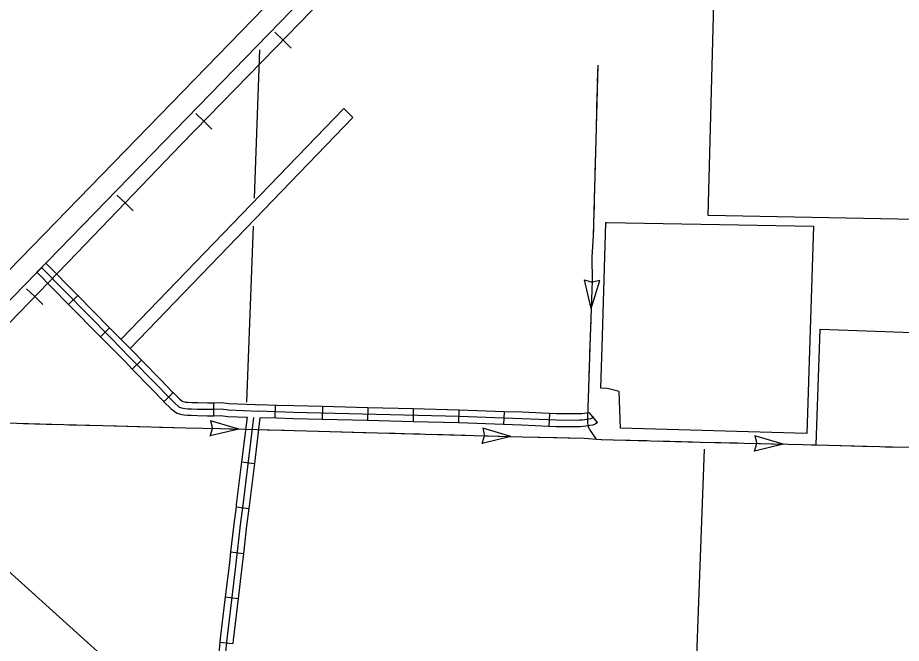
# Model space of a CAD drawing. Extents: x 1196286 to 1268366, y 2040822 to 2082115.
# Drawn here: x 1219037 to 1222892, y 2050950 to 2053681 of the extents above; entities that cross this region are included whole.
import ezdxf

# ---------------------------------------------------------------- set-up
doc = ezdxf.new("R2010")
doc.units = 0
for name, color, linetype in [('60', 7, 'Continuous'), ('61', 7, 'Continuous'), ('62', 7, 'Continuous'), ('63', 7, 'Continuous'), ('Level 70', 7, 'Continuous'), ('Level 72', 7, 'Continuous'), ('Level 8', 7, 'Continuous'), ('Level 81', 7, 'Continuous'), ('Level 84', 7, 'Continuous')]:
    doc.layers.add(name, color=color, linetype=linetype)

msp = doc.modelspace()

# ---------------------------------------------------------------- linework, layer by layer
at = {"layer": '60'}
for points in [[(1220092.2, 2053540.6), (1220068.4, 2052893.7)], [(1220063.8, 2052771), (1220035.6, 2052003)], [(1222031.6, 2051797.9), (1221997.5, 2050855.1)]]:
    msp.add_lwpolyline(points, dxfattribs=at)
at = {"layer": '61'}
for p, q in [((1219119.9, 2052570.1), (1219160, 2052609.6)), ((1219258.9, 2052429.1), (1219299, 2052468.6)), ((1219397.9, 2052288.1), (1219438, 2052327.6)), ((1219536.8, 2052147.2), (1219577.1, 2052186.4)), ((1219675.1, 2052004.6), (1219714.5, 2052044.8)), ((1219892.9, 2051943.5), (1219892.8, 2051999.8)), ((1220160.4, 2051988.6), (1220158.7, 2051932.4)), ((1220367.2, 2051982.9), (1220365.8, 2051926.7)), ((1220565.1, 2051978), (1220563.7, 2051921.8)), ((1220763, 2051973), (1220761.6, 2051916.8)), ((1220961, 2051968.1), (1220959.6, 2051911.9)), ((1221159.2, 2051960.9), (1221157.1, 2051904.7)), ((1221357.2, 2051953), (1221354.8, 2051896.8)), ((1221566.3, 2051913.4), (1221531.2, 2051956.4)), ((1220013.5, 2051742.2), (1220069.4, 2051735.3)), ((1219989.4, 2051545.8), (1220045.2, 2051538.7)), ((1219965.9, 2051348.8), (1220021.8, 2051342.4)), ((1219942.7, 2051152.3), (1219998.6, 2051145.6)), ((1219919.3, 2050955.2), (1219975.3, 2050949.5))]:
    msp.add_line(p, q, dxfattribs=at)
for points in [[(1219160, 2052609.6), (1219299, 2052468.6)], [(1219119.9, 2052570.1), (1219258.9, 2052429.1)], [(1219140, 2052589.8), (1219444, 2052281.4), (1219525.2, 2052199.5), (1219642.3, 2052079.1), (1219691.4, 2052028), (1219724, 2051996), (1219737.3, 2051984.5), (1219740.4, 2051982)], [(1219299, 2052468.6), (1219438, 2052327.6)], [(1219258.9, 2052429.1), (1219397.9, 2052288.1)], [(1219438, 2052327.6), (1219464, 2052301.1), (1219545.3, 2052219.2), (1219577.1, 2052186.4)], [(1219397.9, 2052288.1), (1219424, 2052261.6), (1219505.2, 2052179.8), (1219536.8, 2052147.2)], [(1219577.1, 2052186.4), (1219662.5, 2052098.7), (1219711.4, 2052047.8), (1219714.5, 2052044.8)], [(1219536.8, 2052147.2), (1219622, 2052059.6), (1219671.4, 2052008.2), (1219675.1, 2052004.6)], [(1219714.5, 2052044.8), (1219743.1, 2052016.8), (1219754.9, 2052006.5), (1219758.3, 2052005.5), (1219764.4, 2052003.9), (1219769.5, 2052003.1), (1219781.2, 2052002.1), (1219796.7, 2052001.4), (1219822.7, 2052000.3), (1219864.7, 2051999.7), (1219874.8, 2051999.7)], [(1219675.1, 2052004.6), (1219705, 2051975.3), (1219719.1, 2051963.1), (1219724.8, 2051958.3), (1219732.3, 2051954.6), (1219743.2, 2051951.3), (1219753.1, 2051948.7), (1219762.8, 2051947.2), (1219777.5, 2051946), (1219794.3, 2051945.2), (1219821.1, 2051944.1), (1219864.3, 2051943.4), (1219874.9, 2051943.4)], [(1219874.8, 2051999.7), (1219891, 2051999.7), (1219926.2, 2052001.1), (1219958.4, 2051996.6), (1220073.6, 2051991.6)], [(1220073.6, 2051991.6), (1220088.7, 2051991)], [(1220169.4, 2051988.3), (1220088.7, 2051990.8)], [(1219740.4, 2051982), (1219742.8, 2051980.8), (1219750.8, 2051978.4), (1219758.7, 2051976.3), (1219766.1, 2051975.2), (1219779.3, 2051974), (1219795.5, 2051973.3), (1219821.9, 2051972.2), (1219864.5, 2051971.5), (1219891.6, 2051971.6), (1219924.8, 2051972.9), (1219955.9, 2051968.6), (1220087.5, 2051962.9)], [(1221549.7, 2051936.4), (1221550.4, 2051937), (1221546, 2051933.8), (1221543.2, 2051931.9), (1221537.7, 2051929.8), (1221528.4, 2051928), (1221520, 2051926.6), (1221511.5, 2051925.6), (1221500.6, 2051924), (1221489, 2051923.5), (1221477.9, 2051922.9), (1221387.3, 2051923.5), (1221236.6, 2051930), (1220962.6, 2051939.9), (1220240.1, 2051958), (1220087.8, 2051962.7)], [(1220367.2, 2051982.9), (1220240.9, 2051986.1), (1220169.4, 2051988.3)], [(1220565.1, 2051978), (1220367.2, 2051982.9)], [(1220763, 2051973), (1220565.1, 2051978)], [(1220961, 2051968.1), (1220763, 2051973)], [(1221159.2, 2051960.9), (1220963.4, 2051968), (1220961, 2051968.1)], [(1221357.2, 2051953), (1221237.8, 2051958.1), (1221159.2, 2051960.9)], [(1221531.2, 2051956.4), (1221507.7, 2051953.4), (1221498, 2051952), (1221487.6, 2051951.6), (1221477.3, 2051951), (1221388, 2051951.7), (1221357.2, 2051953)], [(1219874.9, 2051943.4), (1219892.2, 2051943.5), (1219923.4, 2051944.7), (1219953.3, 2051940.5), (1220037.5, 2051936.9)], [(1220065.6, 2051935.3), (1220018.5, 2051552.1), (1220007.6, 2051466.2), (1219988.4, 2051297.5), (1219948.8, 2050967.2), (1219939, 2050870.9), (1219919.9, 2050421.8), (1219900.4, 2049983.1), (1219898.6, 2049903.6)], [(1220037.5, 2051936.9), (1220013.5, 2051742.2)], [(1220093.8, 2051934.4), (1220069.4, 2051735.3)], [(1220167.7, 2051932.1), (1220093.8, 2051934.4)], [(1220365.8, 2051926.7), (1220239.3, 2051929.8), (1220167.7, 2051932.1)], [(1220563.7, 2051921.8), (1220365.8, 2051926.7)], [(1220761.6, 2051916.8), (1220563.7, 2051921.8)], [(1220959.6, 2051911.9), (1220761.6, 2051916.8)], [(1221157.1, 2051904.7), (1220961.7, 2051911.8), (1220959.6, 2051911.9)], [(1221566.3, 2051913.4), (1221556.1, 2051906.8), (1221545.6, 2051902.7), (1221533.3, 2051900.3), (1221524, 2051898.8), (1221515.3, 2051897.7), (1221503.2, 2051895.9), (1221490.3, 2051895.4), (1221478.6, 2051894.8), (1221386.6, 2051895.4), (1221354.8, 2051896.8)], [(1221354.8, 2051896.8), (1221235.5, 2051901.9), (1221157.1, 2051904.7)], [(1220013.5, 2051742.2), (1219990.6, 2051555.6), (1219989.4, 2051545.8)], [(1220069.4, 2051735.3), (1220046.4, 2051548.6), (1220045.2, 2051538.7)], [(1219989.4, 2051545.8), (1219979.6, 2051469.5), (1219965.9, 2051348.8)], [(1220045.2, 2051538.7), (1220035.5, 2051462.8), (1220021.8, 2051342.4)], [(1219965.9, 2051348.8), (1219960.5, 2051300.8), (1219942.7, 2051152.3)], [(1220021.8, 2051342.4), (1220016.4, 2051294.3), (1219998.6, 2051145.6)], [(1219942.7, 2051152.3), (1219920.9, 2050970.3), (1219919.3, 2050955.2)], [(1219998.6, 2051145.6), (1219976.8, 2050964.1), (1219975.3, 2050949.5)], [(1219919.3, 2050955.2), (1219911, 2050872.9), (1219906, 2050756.1)]]:
    msp.add_lwpolyline(points, dxfattribs=at)
at = {"layer": '62'}
for points in [[(1221588.2, 2052291.3), (1221603.1, 2052787), (1221606.7, 2052787.6), (1222509.5, 2052771.1), (1222509.5, 2052771.1), (1222494.9, 2052318.2)], [(1222494.9, 2052318.2), (1222480.2, 2051865.4), (1222479.7, 2051865.3), (1221666.6, 2051889.1), (1221661.7, 2052048.6), (1221610.9, 2052062.2), (1221581.5, 2052063.5), (1221588.2, 2052291.3)]]:
    msp.add_lwpolyline(points, dxfattribs=at)
at = {"layer": '63'}
for p, q in [((1221538.7, 2052410.7), (1221510.1, 2052536.2)), ((1221510.1, 2052536.2), (1221542.8, 2052526)), ((1221538.7, 2052410.7), (1221576.6, 2052533.6)), ((1221576.6, 2052533.6), (1221543.3, 2052526)), ((1219878, 2051921.3), (1219886.2, 2051888.1)), ((1220001.6, 2051885.1), (1219878.1, 2051921.4)), ((1220001.6, 2051885.1), (1219876.5, 2051854.8)), ((1219876.6, 2051854.7), (1219886.2, 2051887.6)), ((1221189.1, 2051852.4), (1221065.8, 2051889.2)), ((1221065.8, 2051889.2), (1221073.7, 2051855.9)), ((1221063.9, 2051822.6), (1221073.7, 2051855.4)), ((1221189.1, 2051852.4), (1221063.9, 2051822.6)), ((1222376.6, 2051819.6), (1222253.1, 2051855.8)), ((1222253.1, 2051855.8), (1222261.2, 2051822.6)), ((1222251.5, 2051789.2), (1222261.2, 2051822.1)), ((1222376.6, 2051819.6), (1222251.5, 2051789.2))]:
    msp.add_line(p, q, dxfattribs=at)
for points in [[(1221567.7, 2053474.3), (1221557.3, 2053093.6), (1221548, 2052730), (1221541.4, 2052634.8), (1221543.3, 2052532.9), (1221534.1, 2052289.2), (1221523.3, 2051931), (1221523.1, 2051912.9), (1221524, 2051904.1), (1221526.1, 2051895.6), (1221528.7, 2051889.3), (1221531.8, 2051882.9), (1221558.9, 2051841.7)], [(1221567.7, 2053474.3), (1221565.7, 2053400.1)], [(1221564.3, 2053350.6), (1221560.3, 2053202.2)], [(1221558.9, 2053152.7), (1221557.3, 2053093.6), (1221555, 2053004.3)], [(1221553.7, 2052954.8), (1221549.9, 2052806.3)], [(1221548.7, 2052756.8), (1221548, 2052730), (1221541.4, 2052634.8), (1221541.9, 2052608.6)], [(1221542.8, 2052559.1), (1221543.3, 2052532.9), (1221538.7, 2052410.7)], [(1221536.8, 2052361.2), (1221534.1, 2052289.2), (1221534, 2052287)], [(1221534, 2052287), (1221531.8, 2052212.8)], [(1221530.3, 2052163.3), (1221525.8, 2052014.9)], [(1221524.3, 2051965.4), (1221524, 2051955.7)], [(1218042.5, 2051231.7), (1218261, 2051467.2), (1218420.9, 2051630.6), (1218627.4, 2051853.2), (1218705.5, 2051919.2), (1218754.3, 2051917.1), (1218929.9, 2051913.8), (1219237.2, 2051904.8), (1219465.9, 2051898.8), (1219771.1, 2051890.3), (1219920.7, 2051887.1), (1220296.8, 2051877.8), (1220762.4, 2051864.6), (1221238.4, 2051850.9), (1221446, 2051846.3), (1221508.4, 2051845), (1221582.4, 2051840.1), (1222014.4, 2051828.2), (1222462.1, 2051817.6), (1222853.2, 2051807), (1222951.7, 2051805.5)], [(1219061.4, 2051909.9), (1219209.8, 2051905.6)], [(1219259.3, 2051904.2), (1219407.8, 2051900.3)], [(1219457.3, 2051899), (1219465.9, 2051898.8), (1219605.7, 2051894.9)], [(1219655.2, 2051893.6), (1219771.1, 2051890.3), (1219803.6, 2051889.6)], [(1219853.1, 2051888.5), (1219920.7, 2051887.1), (1220001.6, 2051885.1)], [(1220087.5, 2051883), (1220125.3, 2051882)], [(1220125.3, 2051882), (1220199.5, 2051880.2)], [(1220249, 2051879), (1220296.8, 2051877.8), (1220397.4, 2051874.9)], [(1220446.9, 2051873.5), (1220595.4, 2051869.3)], [(1221525.3, 2051899), (1221526.1, 2051895.6), (1221528.7, 2051889.3), (1221531.8, 2051882.9), (1221558.9, 2051841.7)], [(1220644.8, 2051867.9), (1220762.4, 2051864.6), (1220793.3, 2051863.7)], [(1220842.8, 2051862.3), (1220991.2, 2051858)], [(1221040.7, 2051856.6), (1221189.1, 2051852.4)], [(1221238.6, 2051850.9), (1221312.8, 2051849.3)], [(1221312.8, 2051849.3), (1221387.1, 2051847.6)], [(1221436.5, 2051846.5), (1221446, 2051846.3), (1221508.4, 2051845), (1221582.4, 2051840.1), (1221584.9, 2051840.1)], [(1221634.4, 2051838.7), (1221782.8, 2051834.6)], [(1221832.3, 2051833.2), (1221980.7, 2051829.1)], [(1222030.2, 2051827.8), (1222178.7, 2051824.3)], [(1222228.1, 2051823.1), (1222376.6, 2051819.6)], [(1222426.1, 2051818.4), (1222462.1, 2051817.6), (1222500.3, 2051816.6)], [(1222500.3, 2051816.6), (1222574.5, 2051814.5)], [(1222624, 2051813.2), (1222772.5, 2051809.2)], [(1222821.9, 2051807.9), (1222853.2, 2051807), (1222951.7, 2051805.5), (1222962.4, 2051804.9), (1222970.1, 2051804.3), (1222970.4, 2051804.3)]]:
    msp.add_lwpolyline(points, dxfattribs=at)
at = {"layer": 'Level 70'}
for points in [[(1223028.6, 2052798.4), (1222049.8, 2052816.8), (1222078.1, 2053907)], [(1222520.4, 2051816), (1222538.5, 2052321.6), (1223020.3, 2052304.4), (1223002.2, 2051797.8)]]:
    msp.add_lwpolyline(points, dxfattribs=at)
at = {"layer": 'Level 72'}
msp.add_line((1219527.3, 2052237.3), (1220499.6, 2053245.1), dxfattribs=at)
msp.add_lwpolyline([(1219487.7, 2052277.2), (1220459.1, 2053284.1), (1220499.6, 2053245.1)], dxfattribs=at)
at = {"layer": 'Level 8'}
msp.add_line((1218352.6, 2051843.3), (1224885.6, 2045968.1), dxfattribs=at)
at = {"layer": 'Level 81'}
for p, q in [((1220194.6, 2053582.8), (1220159, 2053617.2)), ((1220194.6, 2053582.8), (1220230.2, 2053548.4)), ((1219848.8, 2053228.6), (1219813.4, 2053263.1)), ((1219848.8, 2053228.6), (1219884.2, 2053194)), ((1219505, 2052872.4), (1219469.3, 2052906.7)), ((1219505, 2052872.4), (1219540.7, 2052838.1)), ((1219111.2, 2052463.3), (1219075.6, 2052497.7)), ((1219111.2, 2052463.3), (1219146.8, 2052429))]:
    msp.add_line(p, q, dxfattribs=at)
msp.add_lwpolyline([(1220476.4, 2053874.3), (1220162.2, 2053549.3), (1219750.6, 2053128), (1219295.9, 2052654.8), (1218960.2, 2052306.9), (1218564.8, 2051901.4), (1218013.4, 2051333.6), (1216972.6, 2050259.3), (1216636.9, 2049911.9), (1216380.9, 2049649.7), (1216098.2, 2049357.6), (1215971.1, 2049228.4), (1215721.8, 2048969)], dxfattribs=at)
msp.add_lwpolyline([(1220476.4, 2053874.3), (1220162.2, 2053549.3), (1219750.6, 2053128), (1219295.9, 2052654.8), (1218960.2, 2052306.9), (1218564.8, 2051901.4), (1218013.4, 2051333.6), (1216972.6, 2050259.3), (1216636.9, 2049911.9), (1216380.9, 2049649.7), (1216098.2, 2049357.6), (1215971.1, 2049228.4), (1215721.8, 2048969)], dxfattribs=at)
at = {"layer": 'Level 84'}
for points in [[(1218188.3, 2051744.6), (1220265.5, 2053883.3)], [(1220332.8, 2053818), (1218255.6, 2051679.3), (1218188.3, 2051744.6)]]:
    msp.add_lwpolyline(points, dxfattribs=at)

doc.saveas('drawing.dxf')
